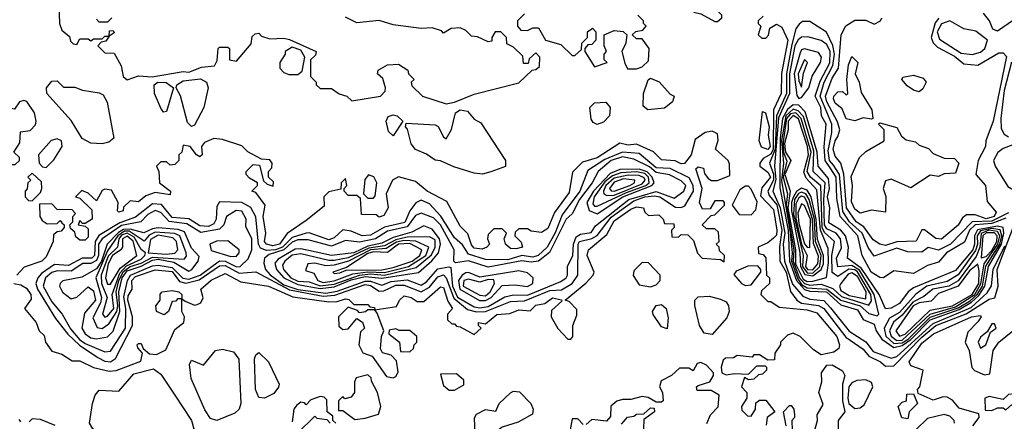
# Model space of a CAD drawing. Extents: x 2889633 to 3052318, y 540750 to 918690.
# Tile 525 of 656: x 2969341 to 2972860, y 838362 to 839799. Entities that reach past the tile are written whole.
import ezdxf

# ---------------------------------------------------------------- set-up
doc = ezdxf.new("R2010")
doc.units = 0

msp = doc.modelspace()

# ---------------------------------------------------------------- linework, layer by layer
at = {"layer": '0CON02XD'}
for points in [[(2971835, 839792.5), (2971850, 839805), (2971850, 839815), (2971830, 839835), (2971840, 839855), (2971837, 839867), (2971810.7, 839890.7), (2971783, 839897), (2971770, 839885), (2971760, 839855), (2971750, 839845), (2971750, 839825), (2971775, 839820), (2971825, 839792.5), (2971835, 839792.5)], [(2969480, 839855), (2969482.5, 839785), (2969491.7, 839761.7), (2969518.3, 839738.3), (2969521.7, 839721.7), (2969531.7, 839711.7), (2969545, 839710), (2969555, 839730), (2969585, 839730), (2969595, 839722.5), (2969605, 839730), (2969635, 839730), (2969645, 839740), (2969660, 839740), (2969661.7, 839758.3), (2969675, 839760), (2969678.3, 839751.7), (2969660, 839740), (2969648.3, 839721.7), (2969631.7, 839718.3), (2969620, 839705), (2969645, 839680), (2969678.3, 839678.3), (2969703.3, 839633.3), (2969710, 839595), (2969725, 839583.3), (2969765, 839597.5), (2969814.1, 839594.1), (2969925, 839613.3), (2969945, 839611.2), (2969990.7, 839629.3), (2970036.4, 839633.6), (2970047, 839653), (2970050, 839695), (2970055, 839700), (2970085, 839700), (2970090, 839695), (2970090, 839655), (2970115, 839650), (2970168.3, 839711.7), (2970171.7, 839738.3), (2970181.7, 839748.3), (2970195, 839750), (2970205, 839740), (2970235, 839730), (2970285, 839732.5), (2970305, 839727.5), (2970400, 839685), (2970398.3, 839671.7), (2970380, 839655), (2970380, 839595), (2970400, 839575), (2970400, 839565), (2970415, 839552.5), (2970455, 839552.5), (2970483, 839533), (2970510, 839525), (2970528.3, 839508.3), (2970630, 839525), (2970647, 839543), (2970647.5, 839555), (2970638.3, 839588.3), (2970620, 839605), (2970621.7, 839618.3), (2970655, 839637.5), (2970695, 839640), (2970728.3, 839618.3), (2970730, 839605), (2970750, 839585), (2970740, 839575), (2970741.7, 839561.7), (2970780, 839525), (2970865, 839497.5)], [(2971145, 839820), (2971120, 839795), (2971120, 839775), (2971131.7, 839761.7), (2971155, 839760), (2971175, 839770), (2971195, 839770), (2971220, 839725), (2971275, 839710), (2971315, 839670), (2971325, 839670), (2971348.3, 839691.7), (2971350, 839715), (2971370, 839735), (2971370, 839755), (2971388.3, 839768.3), (2971400, 839755), (2971400, 839725), (2971385, 839710), (2971371.7, 839708.3), (2971360, 839695), (2971360, 839685), (2971395, 839630), (2971440, 839645), (2971430, 839655), (2971430, 839675), (2971437.5, 839685), (2971430, 839705), (2971430, 839745), (2971465, 839760), (2971497, 839757), (2971510, 839745), (2971507.5, 839715), (2971492.5, 839685), (2971503, 839643), (2971513, 839623)], [(2972893, 839797), (2972835, 839757.5), (2972818.8, 839765), (2972806.7, 839795), (2972785, 839822.5)], [(2969670, 839805), (2969655, 839790), (2969625, 839790), (2969615, 839800)], [(2970865, 839497.5), (2970895, 839503.3), (2970965, 839532.5), (2971125, 839572.5), (2971171.7, 839618.3), (2971185, 839620), (2971198.3, 839631.7), (2971200, 839665), (2971185, 839680), (2971161.7, 839658.3), (2971158.3, 839641.7), (2971141.7, 839641.7), (2971138.3, 839668.3), (2971105, 839700), (2971081.7, 839711.7), (2971080, 839735), (2971060, 839755), (2971040, 839755), (2971027.5, 839735), (2971028.3, 839721.7), (2971015, 839720), (2970977, 839737), (2970955, 839740), (2970935, 839760), (2970915, 839770), (2970883, 839767), (2970855, 839750), (2970848.3, 839758.3), (2970815, 839770), (2970775, 839767.5), (2970675, 839780), (2970625, 839796.2), (2970545, 839787.5), (2970505, 839807.5)], [(2971513, 839623), (2971545, 839623.3), (2971565, 839630), (2971588.3, 839651.7), (2971590, 839695), (2971565, 839730), (2971545, 839730), (2971530, 839745), (2971543, 839757), (2971568.3, 839761.7), (2971580, 839775), (2971570, 839785), (2971570, 839795), (2971550, 839815)], [(2971998.3, 839811.7), (2971980, 839795), (2971980, 839785), (2971990, 839775), (2971980, 839745), (2971993, 839733), (2972007, 839733), (2972017, 839743), (2972021.7, 839768.3), (2972045, 839782.5), (2972065, 839772.5), (2972085.6, 839725), (2972063.9, 839606.1), (2972062, 839535), (2972034.4, 839475.6), (2972033.1, 839335), (2972025, 839317.8), (2971997.6, 839302.4), (2971986, 839285), (2971986.2, 839275), (2972015, 839252.9), (2972024.4, 839235), (2971993.3, 839196.7), (2971988.8, 839168.8), (2972035, 839120), (2972047.1, 839045), (2972045, 839027.5), (2972035, 839017.5), (2972015, 839000), (2971980, 838985), (2971981.7, 838961.7), (2971998.3, 838958.3), (2972007, 838947), (2972010, 838885), (2972020, 838875), (2972020, 838855), (2971991.7, 838828.3), (2971990, 838815), (2972015, 838790), (2972025, 838790), (2972055, 838770), (2972155, 838760.6), (2972189.7, 838749.7), (2972261.4, 838665), (2972271.2, 838635), (2972268.3, 838621.7), (2972250.7, 838609.3), (2972205, 838600), (2972177.3, 838617.3), (2972130, 838665), (2972105, 838677.5), (2972085, 838670), (2972060, 838645), (2972060, 838635), (2972040, 838605), (2972038.3, 838581.7), (2972015, 838580), (2971985, 838600), (2971965, 838600), (2971958.3, 838591.7)], [(2972875, 839108.1), (2972815, 839077.7), (2972744.6, 839075.4), (2972667.5, 838995), (2972625, 838974.2), (2972587, 838983), (2972565, 838966.7), (2972515, 838968), (2972475, 838981.4), (2972395, 838952.5), (2972373.2, 838983.2), (2972351.1, 839035), (2972306.5, 839075), (2972282.5, 839112.5), (2972270.4, 839245), (2972248.7, 839278.7), (2972235.4, 839295.4), (2972229.8, 839329.8), (2972243.3, 839395), (2972243.5, 839425), (2972201.8, 839525), (2972215.5, 839575), (2972247.1, 839635), (2972252.5, 839675), (2972246.7, 839706.7), (2972224.2, 839754.2), (2972165, 839792.5), (2972138.3, 839791.7), (2972127, 839783), (2972114.2, 839765.8), (2972100.4, 839709.6), (2972081.6, 839605), (2972080.7, 839535), (2972045.2, 839455), (2972040.7, 839335), (2972020, 839285), (2972035, 839245.8), (2972035.2, 839225), (2972014.4, 839185), (2972019.1, 839169.1), (2972046.3, 839136.3), (2972064.7, 839045), (2972056.2, 838986.2), (2972057.8, 838935), (2972080.4, 838895), (2972095.5, 838825.5), (2972118, 838795), (2972135, 838784.4), (2972195, 838775.5), (2972215, 838765.6), (2972292.8, 838662.8), (2972355, 838620), (2972375, 838594.2), (2972416.7, 838575), (2972435, 838558.8)], [(2972626.2, 839803.8), (2972612.9, 839787.1), (2972598.1, 839735), (2972605.6, 839715.6), (2972620.9, 839700.9), (2972681.7, 839668.3), (2972715, 839641.2), (2972765, 839636.2), (2972840.3, 839679.7), (2972855, 839680), (2972867, 839667), (2972820, 839435), (2972793.3, 839365), (2972792.5, 839345), (2972766.2, 839295), (2972757.5, 839245), (2972792.5, 839205), (2972798.3, 839148.3), (2972830, 839110), (2972823.3, 839095), (2972795, 839085.8), (2972755, 839100), (2972725, 839100), (2972710.7, 839089.3), (2972695, 839063.8), (2972635, 839013.8), (2972615, 839016), (2972575, 839046.2), (2972565, 839046.7), (2972545, 839006.2), (2972475, 839003.3), (2972435, 838991.1), (2972415, 838995.7), (2972390.9, 839010.9), (2972357.2, 839057.2), (2972330, 839075), (2972295.4, 839125.4), (2972286.2, 839246.2), (2972275.8, 839285.8), (2972255, 839310), (2972248.6, 839335), (2972254.6, 839365.4), (2972265, 839381.2), (2972272, 839405), (2972263.6, 839433.6), (2972225.5, 839505), (2972220.5, 839525), (2972245, 839590), (2972267.5, 839625), (2972276.7, 839745), (2972293.6, 839776.4), (2972325, 839796.7), (2972365, 839797.5), (2972395, 839782.5), (2972417.5, 839795), (2972422.5, 839805)], [(2972745, 839674.2), (2972775, 839682.5), (2972790, 839695), (2972800, 839725), (2972757.7, 839757.7), (2972715, 839766.2), (2972665, 839794.2), (2972635, 839784.3), (2972620, 839755), (2972628.6, 839728.6), (2972705, 839679.4), (2972745, 839674.2)], [(2972865, 839088.5), (2972815, 839070), (2972755.2, 839064.8), (2972735.4, 839045), (2972717.5, 839002.5), (2972652.5, 838965), (2972625, 838931.2), (2972585, 838918.8), (2972535, 838890), (2972465, 838900), (2972427.5, 838875), (2972415, 838876), (2972383.5, 838895), (2972351.9, 838955), (2972335.6, 839025), (2972272.7, 839095), (2972261.4, 839158.6), (2972258.7, 839235), (2972240, 839265), (2972218.9, 839295), (2972216, 839344), (2972222.9, 839425), (2972206.9, 839455), (2972203.6, 839485), (2972183.6, 839525), (2972201.7, 839578.3), (2972235.8, 839644.2), (2972236.9, 839685), (2972225, 839710), (2972205, 839724.3), (2972157.7, 839737.7), (2972135, 839735.8), (2972122.9, 839727.1), (2972110.8, 839705), (2972091.6, 839605), (2972092.1, 839535), (2972052.7, 839447.3), (2972038.4, 839275), (2972043.3, 839226.7), (2972032.9, 839185), (2972058.4, 839125), (2972075.2, 839035), (2972069.5, 838995), (2972074.6, 838935), (2972102.5, 838852.5), (2972139.5, 838809.5), (2972165, 838799.1), (2972214.4, 838794.4), (2972238.1, 838768.1), (2972305, 838684.2), (2972365, 838645.7), (2972390.9, 838610.9), (2972455, 838587.1)], [(2970335, 839602.5), (2970350, 839615), (2970360, 839665), (2970345, 839690), (2970315, 839700), (2970290, 839685), (2970290, 839675), (2970270, 839645), (2970270, 839625), (2970285, 839610), (2970303, 839603), (2970335, 839602.5)], [(2972125, 839516.2), (2972135, 839520), (2972160.9, 839555), (2972173.2, 839596.8), (2972202.9, 839645), (2972206.7, 839665), (2972195, 839681.4), (2972145, 839694.4), (2972135, 839690.8), (2972129.6, 839680.4), (2972109.2, 839605), (2972117.9, 839527.9), (2972125, 839516.2)], [(2972135, 839557.5), (2972142.5, 839607.5), (2972156.2, 839645), (2972145, 839656.7), (2972122.7, 839605), (2972125, 839580), (2972135, 839557.5)], [(2972325, 839436.2), (2972295, 839443.8), (2972280, 839480), (2972255, 839500), (2972248.8, 839515), (2972250, 839525), (2972265, 839540), (2972281.7, 839541.7), (2972295, 839530), (2972300, 839535), (2972296.7, 839585), (2972302.3, 839637.7), (2972315, 839667.5), (2972336.7, 839645), (2972326.7, 839605), (2972341.2, 839575), (2972348.3, 839538.3), (2972386.4, 839476.4), (2972390, 839445), (2972385, 839442.5), (2972355, 839447.5), (2972325, 839436.2)], [(2972885, 839646.2), (2972859.6, 839545), (2972847.7, 839445), (2972848.9, 839408.9), (2972859.4, 839389.4), (2972875, 839379.2)], [(2969635, 839354.3), (2969595, 839356.9), (2969563.5, 839373.5), (2969525, 839438), (2969438, 839535), (2969436, 839555), (2969455, 839578.8), (2969475, 839580), (2969497.7, 839557.7), (2969537.7, 839557.7), (2969565, 839546.7), (2969625, 839537.5), (2969639.3, 839529.3), (2969653, 839503), (2969676.7, 839375), (2969659.5, 839360.5), (2969635, 839354.3)], [(2969855, 839467.5), (2969845, 839482.5), (2969822.5, 839535), (2969820.8, 839565), (2969834.6, 839575.4), (2969864.3, 839574.3), (2969890, 839555), (2969865, 839470), (2969855, 839467.5)], [(2969955, 839416.7), (2969940.9, 839430.9), (2969915.8, 839525.8), (2969900, 839555), (2969902.5, 839565), (2969925, 839579.4), (2969986.7, 839586.7), (2970008.8, 839575), (2970014, 839555), (2969998.8, 839485), (2969965, 839421.2), (2969955, 839416.7)], [(2971586, 839476), (2971569.3, 839489.3), (2971570, 839535), (2971586.4, 839583.6), (2971595, 839590), (2971626, 839576), (2971665, 839532.5), (2971680, 839525), (2971673.3, 839505), (2971645, 839482.5), (2971586, 839476)], [(2972555, 839540), (2972535, 839546), (2972512.5, 839562.5), (2972493.3, 839585), (2972496.7, 839593.3), (2972535, 839600), (2972569.3, 839589.3), (2972580, 839575), (2972568.3, 839551.7), (2972555, 839540)], [(2969325, 839280), (2969340, 839295), (2969340, 839305), (2969320, 839325), (2969341.7, 839358.3), (2969343, 839397), (2969378.3, 839401.7), (2969397, 839423), (2969400, 839435), (2969393.3, 839465), (2969366.4, 839506.4), (2969355, 839510), (2969340, 839505), (2969321.7, 839478.3), (2969275, 839487.5), (2969233, 839463), (2969232.5, 839445), (2969255, 839410), (2969270, 839355), (2969270, 839335), (2969250, 839315), (2969250, 839295), (2969265, 839280), (2969325, 839280)], [(2971405, 839424.2), (2971390.6, 839430.6), (2971382.7, 839442.7), (2971378.8, 839485), (2971395, 839501.2), (2971435, 839503.3), (2971451.2, 839485), (2971448.8, 839455), (2971427.6, 839432.4), (2971405, 839424.2)], [(2970994.2, 839245.8), (2970965, 839250), (2970892.4, 839272.4), (2970845, 839294), (2970825, 839295.7), (2970795, 839317.1), (2970755, 839334), (2970740, 839355), (2970727, 839407), (2970720, 839415), (2970721.7, 839428.3), (2970825, 839422.5), (2970836.1, 839416.1), (2970855, 839380), (2970865, 839372.5), (2970883.9, 839406.1), (2970898.1, 839465), (2970915, 839476.7), (2970940.9, 839470.9), (2970965, 839442.5), (2970989.3, 839429.3), (2971077.5, 839295), (2971076.4, 839273.6), (2971025, 839253.8), (2970994.2, 839245.8)], [(2972015, 839334.3), (2971992.3, 839342.3), (2971983.3, 839365), (2971995, 839470), (2972006.2, 839465), (2972019.2, 839415), (2972015.7, 839385), (2972022.5, 839345), (2972015, 839334.3)], [(2972465, 838626.1), (2972495, 838633.4), (2972525, 838653.8), (2972595, 838725.2), (2972698, 838762), (2972742.2, 838787.8), (2972768.4, 838811.6), (2972789.6, 838845), (2972802.9, 838915), (2972849.8, 838995), (2972858.4, 839035), (2972855.4, 839055), (2972835, 839059.8), (2972763.6, 839046.4), (2972752.6, 839025), (2972753.5, 838995), (2972746.6, 838975), (2972685, 838901.4), (2972535, 838839.4), (2972515.6, 838824.4), (2972485, 838783.3), (2972455, 838766.7), (2972435, 838764.2), (2972412.2, 838815), (2972348.8, 838908.8), (2972298.8, 838945), (2972303.1, 838985), (2972292.2, 839025), (2972275.3, 839045.3), (2972232.3, 839072.3), (2972236.4, 839125), (2972227.7, 839165), (2972235.4, 839195), (2972230.9, 839230.9), (2972194, 839274), (2972190.3, 839325), (2972148.4, 839468.4), (2972125, 839492.5), (2972105, 839494.5), (2972085, 839476.9), (2972066.6, 839445), (2972058.4, 839375), (2972057, 839197), (2972087.3, 839045), (2972091.9, 838935), (2972116.4, 838865), (2972145, 838833.2), (2972165, 838826.9), (2972224.2, 838825), (2972275, 838778.2), (2972335, 838760.8), (2972355.7, 838725.7), (2972395, 838708.8), (2972402, 838685), (2972422.5, 838655), (2972465, 838626.1)], [(2972405, 838738.8), (2972411.2, 838745), (2972394.7, 838815), (2972342.1, 838902.1), (2972315, 838919.3), (2972264.4, 838914.4), (2972260, 838945), (2972277.6, 838982.4), (2972274.4, 839015), (2972259.2, 839035), (2972225, 839050), (2972216.8, 839065), (2972214.1, 839155), (2972219.5, 839215), (2972177.1, 839255), (2972178.5, 839328.5), (2972141.8, 839451.8), (2972123.1, 839473.1), (2972105, 839478), (2972078.5, 839455), (2972063.4, 839366.6), (2972070.8, 839285), (2972063.3, 839223.3), (2972093.9, 839036.1), (2972101.6, 838965), (2972098.7, 838935), (2972121.3, 838871.3), (2972135, 838851.4), (2972155, 838839.5), (2972225.6, 838835), (2972275, 838794.6), (2972345, 838775.3), (2972375, 838747.1), (2972405, 838738.8)], [(2970675, 839382.5), (2970658.3, 839398.3), (2970650.8, 839435), (2970657.9, 839452.1), (2970675, 839458.1), (2970690, 839455), (2970710, 839435), (2970675, 839382.5)], [(2972375, 838777.1), (2972385, 838792.5), (2972382.4, 838815), (2972335, 838896.1), (2972325, 838904), (2972304.1, 838905.9), (2972265, 838879.5), (2972244.1, 838894.1), (2972242.8, 838955), (2972252.5, 839005), (2972217.3, 839037.3), (2972208.6, 839055), (2972203.8, 839203.8), (2972166.7, 839235), (2972155.5, 839255), (2972169.5, 839325), (2972133.8, 839445), (2972115, 839465.3), (2972095, 839462.4), (2972081.6, 839445), (2972068.9, 839361.1), (2972070.3, 839325), (2972082, 839292), (2972068.8, 839235), (2972084.2, 839175), (2972080.4, 839135), (2972107.3, 838975), (2972105.2, 838935), (2972126.5, 838876.5), (2972145, 838854.7), (2972165, 838848.8), (2972205, 838852.1), (2972246.3, 838836.4), (2972277.8, 838807.8), (2972375, 838777.1)], [(2972155, 838861.9), (2972175, 838862.7), (2972223.9, 838876.1), (2972231.7, 838928.3), (2972230.4, 838980.4), (2972202.6, 839045), (2972189.5, 839189.5), (2972151.7, 839231.7), (2972142.8, 839252.8), (2972160, 839315), (2972155.7, 839345), (2972123.8, 839443.8), (2972105, 839455.3), (2972087.5, 839435), (2972087.3, 839405), (2972074.3, 839355.7), (2972078.1, 839325), (2972097.1, 839295), (2972075.2, 839245), (2972094.7, 839185), (2972086.5, 839125), (2972113.6, 838975), (2972113.9, 838925), (2972140.3, 838870.3), (2972155, 838861.9)], [(2969660.5, 838540.5), (2969685, 838543.8), (2969773, 838577), (2969780, 838605), (2969762.5, 838625), (2969760, 838635), (2969765, 838640), (2969775, 838640), (2969781.7, 838621.7), (2969805, 838602.5), (2969829.3, 838600.7), (2969863, 838617), (2969895, 838690), (2969927.5, 838715), (2969930, 838735), (2969920, 838755), (2969920, 838800), (2969905, 838800), (2969898.3, 838791.7), (2969885, 838790), (2969872.5, 838755), (2969857, 838743), (2969830, 838755), (2969827.5, 838775), (2969842.5, 838795), (2969843, 838817), (2969850, 838825), (2969885, 838830), (2969910, 838825), (2969920, 838815), (2969920, 838800), (2969931.7, 838791.7), (2969965, 838777.5), (2969975, 838780), (2969987.5, 838785), (2969996.4, 838803.6), (2969987.5, 838835), (2970025, 838866.2), (2970075, 838890), (2970130.8, 838860.8), (2970230, 838845), (2970317.3, 838807.3), (2970445, 838788.8), (2970475, 838790), (2970505, 838800), (2970517, 838797), (2970535, 838780), (2970585, 838780), (2970591.7, 838771.7), (2970608.3, 838768.3), (2970610, 838760), (2970687, 838773), (2970697.5, 838795), (2970715, 838810), (2970740, 838805), (2970760.7, 838790.7), (2970785, 838790), (2970845, 838843.3), (2970855, 838840), (2970871.2, 838791.2), (2970887.5, 838765), (2970870, 838745), (2970870, 838725), (2970885, 838710), (2970895, 838710), (2970901.7, 838701.7), (2970915, 838700), (2970965, 838672.5), (2970990, 838695), (2970980, 838705), (2970980, 838715), (2971005, 838710), (2971046.2, 838743.8), (2971093, 838747), (2971125, 838760), (2971165, 838757.5), (2971185, 838776.7), (2971217, 838783), (2971245, 838803.3), (2971276.7, 838796.7), (2971278.3, 838791.7), (2971241.7, 838758.3), (2971240, 838735), (2971263.6, 838693.6), (2971300, 838655), (2971310, 838655), (2971317.5, 838665), (2971317.5, 838705), (2971331.7, 838741.7), (2971331.7, 838761.7), (2971305, 838790), (2971290, 838795), (2971363.9, 838856.1), (2971390, 838885), (2971393.3, 838895), (2971368.8, 838955), (2971373.3, 838975), (2971439.4, 839030.6), (2971465, 839079.2), (2971525, 839121.2), (2971545, 839128.8), (2971570, 839125), (2971575, 839110), (2971588.3, 839098.3), (2971625, 839100), (2971640, 839085), (2971645, 839070), (2971678.3, 839068.3), (2971680, 839055), (2971670, 839045), (2971671.7, 839021.7), (2971695, 839020), (2971705, 839030), (2971728.3, 839028.3), (2971748.3, 839008.3), (2971763.3, 838963.3), (2971780, 838945), (2971845, 838940), (2971858.3, 838931.7), (2971860, 838955), (2971841.7, 838971.7), (2971840, 838985), (2971830, 838995), (2971840, 839005), (2971838.3, 839038.3), (2971825, 839050), (2971795, 839050), (2971780, 839065), (2971811.7, 839098.3), (2971825, 839100), (2971860, 839135), (2971860, 839145), (2971855, 839150), (2971825, 839150), (2971808.3, 839121.7), (2971780.7, 839120.7), (2971770, 839145), (2971780, 839195), (2971757.5, 839265), (2971765, 839272.5), (2971785, 839267.5), (2971788.3, 839248.3), (2971800.7, 839230.7), (2971813.6, 839223.6), (2971835, 839223.3), (2971878.3, 839241.7), (2971877, 839283), (2971872.5, 839295), (2971827.5, 839335), (2971837, 839367), (2971835, 839390), (2971815, 839400), (2971790, 839395), (2971755, 839370), (2971740, 839315), (2971716.4, 839283.6), (2971705, 839282.5), (2971683.3, 839293.3), (2971635, 839297.5), (2971606.2, 839326.2), (2971545, 839353.3), (2971515, 839350), (2971485, 839356.7), (2971405, 839304.3), (2971351.7, 839288.3), (2971316.4, 839253.6), (2971305, 839180), (2971251.7, 839108.3), (2971228.3, 839051.7), (2971205, 839037.5), (2971168.3, 839041.7), (2971155, 839050), (2971125, 839050), (2971111.7, 839038.3), (2971110, 839025), (2971133, 839003), (2971137.5, 838985), (2971115, 838978.8), (2971095, 838980), (2971077.5, 838995), (2971072.5, 839015), (2971080, 839035), (2971065, 839050), (2971035, 839050), (2971015, 839030), (2971012.5, 839015), (2971020, 838995), (2971010, 838985), (2970993, 838977), (2970965, 838981.2), (2970955, 838992.5), (2970942.5, 839032.5), (2970915, 839060), (2970867.7, 839147.7), (2970796.7, 839185), (2970755, 839220), (2970695, 839236.7), (2970672.5, 839225), (2970650, 839175), (2970657.5, 839125), (2970641.7, 839098.3), (2970625, 839092.5), (2970615, 839100), (2970561.7, 839101.7), (2970558.3, 839158.3), (2970545, 839170), (2970515, 839170), (2970500, 839185), (2970500, 839195), (2970510, 839205), (2970505, 839230), (2970490, 839215), (2970488.3, 839191.7), (2970445, 839182.5), (2970427.5, 839165), (2970428.3, 839131.7), (2970365, 839080), (2970296.9, 839033.1), (2970269.2, 838995), (2970245, 838989.5), (2970222.5, 838995), (2970215.8, 839005), (2970220, 839035), (2970211.4, 839095), (2970217.5, 839135), (2970185, 839180), (2970170, 839185), (2970190, 839205), (2970190, 839215), (2970161.7, 839231.7), (2970150, 839245), (2970150, 839255), (2970175, 839280), (2970198.3, 839278.3), (2970211.7, 839221.7), (2970225, 839210), (2970247, 839203), (2970248.3, 839218.3), (2970230, 839235), (2970230, 839255), (2970241.7, 839268.3), (2970242.5, 839285), (2970235, 839297.5), (2970205, 839300), (2970156.4, 839326.4), (2970135, 839347.5), (2970065, 839370), (2970035, 839373.3), (2970000.7, 839359.3), (2969990, 839345), (2969992.5, 839315), (2969985, 839307.5), (2969972.5, 839315), (2969950, 839345), (2969925, 839350), (2969920, 839325), (2969910, 839315), (2969910, 839295), (2969895, 839280), (2969878.3, 839278.3), (2969865, 839290), (2969845, 839290), (2969830, 839275), (2969837.5, 839255), (2969840, 839215), (2969880, 839185), (2969878.3, 839171.7), (2969825, 839180), (2969791.7, 839168.3), (2969765, 839147.5), (2969735, 839150), (2969711.7, 839128.3), (2969710, 839115), (2969695, 839110), (2969690, 839115), (2969692.5, 839145), (2969668.3, 839188.3), (2969645, 839192.5), (2969635, 839187.5), (2969615, 839150), (2969585, 839177.5), (2969563, 839187), (2969540, 839165), (2969555, 839160), (2969598.3, 839118.3), (2969600, 839085), (2969575, 839070), (2969565, 839070), (2969555, 839080), (2969550, 839065), (2969575, 839060), (2969585, 839050), (2969585, 839020), (2969575, 839010), (2969555, 839010), (2969541.7, 839021.7), (2969538.3, 839038.3), (2969521.7, 839051.7), (2969520, 839065), (2969530, 839075), (2969530, 839095), (2969540, 839105), (2969528.3, 839118.3), (2969475, 839120), (2969455, 839140), (2969411.7, 839138.3), (2969412.5, 839095), (2969420.7, 839080.7), (2969438.3, 839068.3), (2969475, 839070), (2969485, 839080), (2969491.7, 839071.7), (2969500, 839065), (2969500, 839055), (2969488.3, 839041.7), (2969475, 839040), (2969461.7, 839028.3), (2969460, 839005), (2969435, 838950), (2969420, 838935), (2969357, 838913), (2969330, 838885)], [(2972345, 839106.7), (2972325, 839121.2), (2972313, 839147), (2972316.7, 839205), (2972312.3, 839237.7), (2972342.5, 839305), (2972365, 839327.5), (2972430, 839365), (2972430, 839405), (2972410, 839425), (2972415, 839430), (2972475, 839412.5), (2972492, 839382), (2972509.3, 839369.3), (2972541.7, 839361.7), (2972555, 839350), (2972588.3, 839338.3), (2972605, 839320), (2972645, 839303.3), (2972681.7, 839301.7), (2972697.5, 839285), (2972685, 839250), (2972645, 839247.5), (2972625, 839237.5), (2972595, 839242.5), (2972525, 839196.7), (2972455, 839227.5), (2972435, 839222.5), (2972426.2, 839195), (2972435.9, 839165.9), (2972435, 839110), (2972385, 839117.5), (2972345, 839106.7)], [(2969435, 839270), (2969463, 839297), (2969492.5, 839345), (2969490, 839365), (2969475, 839372.5), (2969453.6, 839366.4), (2969407.5, 839315), (2969410, 839285), (2969421.7, 839271.7), (2969435, 839270)], [(2972905, 839182.5), (2972918.8, 839191.2), (2972963.4, 839276.6), (2972959.1, 839329.1), (2972945.6, 839345.6), (2972925, 839352.9), (2972889.7, 839350.3), (2972855, 839338), (2972836.6, 839323.4), (2972821.2, 839295), (2972826.7, 839275), (2972871.7, 839201.7), (2972905, 839182.5)], [(2969665, 838574.3), (2969683.1, 838586.9), (2969744.4, 838705), (2969744.4, 838735), (2969726.7, 838795), (2969728.9, 838811.1), (2969743.1, 838835), (2969741.5, 838865), (2969755, 838879.6), (2969825, 838904.2), (2969885, 838897.1), (2969911.9, 838861.9), (2969935, 838855.4), (2969981.9, 838868.1), (2970055, 838917.8), (2970075, 838919.1), (2970125, 838892.2), (2970185, 838896.7), (2970305, 838831.6), (2970425, 838809.4), (2970467.1, 838812.9), (2970575, 838851.2), (2970595, 838847.5), (2970625, 838826.9), (2970642.1, 838827.9), (2970685, 838848.6), (2970715, 838848.6), (2970775, 838824.3), (2970805, 838841.4), (2970835, 838878.6), (2970855, 838885.7), (2970865.4, 838875.4), (2970891.7, 838801.7), (2970941.1, 838761.1), (2970973.6, 838753.6), (2971005.4, 838754.6), (2971095, 838790), (2971145, 838792.2), (2971235, 838829.5), (2971277.4, 838832.6), (2971315.4, 838854.6), (2971335.8, 838885), (2971336.9, 838995), (2971341.4, 839005), (2971385, 839015.5), (2971405, 839026.9), (2971455, 839092.1), (2971535, 839150.4), (2971575, 839164.6), (2971608.9, 839168.9), (2971628, 839165), (2971685, 839128), (2971705, 839126.2), (2971717.7, 839132.3), (2971748.9, 839185), (2971747.8, 839205), (2971732.8, 839232.8), (2971665, 839266.7), (2971615, 839268.9), (2971555, 839319.4), (2971495, 839324.6), (2971431.4, 839298.6), (2971371.3, 839258.7), (2971342.9, 839185), (2971279.1, 839100.9), (2971255, 839036), (2971225.5, 838985), (2971194, 838955), (2971175, 838948.9), (2971135, 838954.5), (2971085, 838938.9), (2971005, 838940.8), (2970945, 838960), (2970923.4, 838993.4), (2970895, 839018), (2970845.6, 839095.6), (2970805, 839140), (2970775, 839152.5), (2970757, 839143), (2970735.6, 839114.4), (2970716.7, 839073.3), (2970645, 839056.7), (2970595, 839027.1), (2970565, 839025.8), (2970525, 839042), (2970495, 839046.2), (2970465, 839018), (2970445, 839011.4), (2970375.6, 839035.6), (2970365, 839034.4), (2970315, 839018.8), (2970280.5, 838985), (2970255, 838975.3), (2970222.9, 838972.9), (2970201.5, 838981.5), (2970194.4, 838995), (2970185, 839093.3), (2970166.5, 839126.5), (2970135, 839144.3), (2970055, 839147.5), (2970045, 839130), (2970042.5, 839085), (2970035, 839068.8), (2970015, 839058.1), (2969985, 839060.6), (2969945, 839085.8), (2969885, 839091.1), (2969847.9, 839137.9), (2969815, 839140), (2969755, 839092.5), (2969698.3, 839071.7), (2969623.8, 839026.2), (2969610.9, 839005), (2969607.5, 838955), (2969598.8, 838945), (2969564.5, 838945.5), (2969515, 838919.2), (2969465, 838923.1), (2969419.1, 838890.9), (2969405.6, 838874.4), (2969398.6, 838855), (2969404.3, 838835), (2969469.1, 838729.1), (2969512.9, 838672.9), (2969554.6, 838634.6), (2969620.3, 838590.3), (2969645, 838577.1), (2969665, 838574.3)], [(2970985, 838767.3), (2971015, 838772.5), (2971075, 838807.5), (2971105, 838814.5), (2971155, 838813.1), (2971275, 838862), (2971293.3, 838875), (2971298.8, 838885), (2971298.8, 838915), (2971317.8, 838955), (2971320.4, 838995), (2971328.9, 839021.1), (2971345, 839031.1), (2971383, 839037), (2971398.8, 839061.2), (2971517.5, 839155), (2971615, 839183.9), (2971680, 839160), (2971713.8, 839185), (2971722, 839205), (2971705, 839222.5), (2971663.4, 839243.4), (2971615, 839251.5), (2971591.6, 839271.6), (2971535, 839300), (2971495, 839307.9), (2971455, 839295.4), (2971408.1, 839255), (2971386.5, 839215), (2971340.9, 839155), (2971315, 839103.8), (2971294.3, 839085), (2971233.9, 838966.1), (2971195.3, 838934.7), (2971168.5, 838931.5), (2971135, 838935.5), (2971015, 838912.9), (2970945, 838935.6), (2970898.3, 838928.3), (2970892.5, 838935), (2970893.8, 838975), (2970844.7, 839064.7), (2970819.9, 839089.9), (2970775, 839106.7), (2970755, 839098.6), (2970725, 839057.9), (2970655, 839042.1), (2970612, 839015), (2970555, 839002.5), (2970505, 839008.6), (2970455, 838988.5), (2970371.5, 839011.5), (2970335, 839010.7), (2970315, 839002.9), (2970285, 838974.7), (2970231.9, 838958.1), (2970215.6, 838945), (2970213.1, 838926.9), (2970219.5, 838905), (2970235.3, 838885.3), (2970285, 838850), (2970335, 838833.3), (2970435, 838819.8), (2970475, 838826.7), (2970575, 838863.6), (2970595, 838862.8), (2970635, 838848.8), (2970667.8, 838862.2), (2970725, 838868.2), (2970775, 838848.9), (2970795, 838860.8), (2970835, 838907.1), (2970873.8, 838913.8), (2970881.7, 838911.7), (2970887.2, 838845), (2970905, 838806.4), (2970965, 838771.5), (2970985, 838767.3)], [(2971405, 839104.5), (2971496.5, 839165), (2971600, 839205), (2971608.1, 839215), (2971600.9, 839235), (2971583.8, 839253.8), (2971555, 839264.2), (2971485, 839262.2), (2971451.4, 839248.6), (2971391.3, 839185), (2971367.7, 839145), (2971375.4, 839115.4), (2971405, 839104.5)], [(2969385, 839150), (2969415, 839180), (2969420, 839195), (2969418.3, 839218.3), (2969385, 839250), (2969370, 839235), (2969380, 839225), (2969370, 839215), (2969367, 839193), (2969360, 839185), (2969360, 839165), (2969371.7, 839151.7), (2969385, 839150)], [(2970605, 839160), (2970611.7, 839168.3), (2970617.5, 839215), (2970606.4, 839236.4), (2970587, 839243), (2970573.6, 839226.4), (2970570, 839175), (2970585, 839160), (2970605, 839160)], [(2971405, 839132), (2971509.6, 839180.4), (2971578.9, 839205), (2971590, 839215), (2971588.4, 839235), (2971575, 839248.1), (2971545, 839254.2), (2971489, 839251), (2971459.9, 839240.1), (2971431.7, 839218.3), (2971393.6, 839165), (2971389.2, 839139.2), (2971395, 839132), (2971405, 839132)], [(2971439.1, 839169.1), (2971465, 839171.2), (2971565, 839210.8), (2971576.4, 839225), (2971572.8, 839232.8), (2971555, 839241.5), (2971515, 839242.9), (2971465, 839231.2), (2971435, 839205.5), (2971426.7, 839185), (2971428, 839175), (2971439.1, 839169.1)], [(2971465, 839184.6), (2971521.4, 839205), (2971538, 839215), (2971538.8, 839225), (2971499.1, 839229.1), (2971465, 839217.7), (2971448.6, 839195), (2971455, 839186), (2971465, 839184.6)], [(2971955, 839100), (2971971.7, 839118.3), (2971976.4, 839146.4), (2971955, 839192.5), (2971945, 839202.5), (2971935, 839202.5), (2971915, 839190), (2971887.5, 839135), (2971911.7, 839101.7), (2971955, 839100)], [(2972175, 838882.5), (2972205.2, 838904.8), (2972213, 838925), (2972214, 838955), (2972192.2, 839012.2), (2972187.3, 839085), (2972169.7, 839165), (2972155, 839188.8), (2972135, 839195.6), (2972116.4, 839183.6), (2972105, 839162.7), (2972098.7, 839145), (2972098.9, 839115), (2972128.8, 838965), (2972130.7, 838915), (2972147.1, 838887.1), (2972175, 838882.5)], [(2972175, 838891.6), (2972200, 838915), (2972205.6, 838955), (2972185.2, 839005.2), (2972180.8, 839085), (2972162.5, 839155), (2972150.9, 839175), (2972135, 839181.3), (2972123.8, 839176.2), (2972110, 839155), (2972106.7, 839103.3), (2972140.3, 838955), (2972138.6, 838915), (2972155, 838892.3), (2972175, 838891.6)], [(2972175, 838903.3), (2972193.2, 838925), (2972195, 838952.5), (2972177.9, 838997.9), (2972174.1, 839085), (2972155, 839145.7), (2972145, 839163.3), (2972135, 839166.9), (2972125, 839161.1), (2972115, 839140), (2972115, 839088), (2972135, 838995.6), (2972155.6, 838955), (2972149.6, 838915), (2972155.8, 838905), (2972175, 838903.3)], [(2969645, 838610), (2969665, 838612), (2969718.5, 838695), (2969720.3, 838765), (2969712.9, 838807.1), (2969725.4, 838865), (2969736.5, 838885), (2969815, 838918.2), (2969835, 838920.7), (2969885, 838911.6), (2969923.3, 838873.3), (2969945, 838869.7), (2969985.2, 838884.8), (2970055, 838936.1), (2970075, 838934.6), (2970115, 838914.5), (2970128.8, 838915), (2970157.3, 838942.7), (2970170, 838975), (2970170, 839015), (2970148.3, 839058.3), (2970150, 839085), (2970135, 839113.3), (2970114.4, 839115.6), (2970080, 839095), (2970070, 839065), (2970055, 839049.2), (2969987.5, 839037.5), (2969938.5, 839068.5), (2969875, 839077.1), (2969845, 839109.2), (2969825, 839115.7), (2969798.9, 839101.1), (2969773.8, 839075), (2969705, 839062.4), (2969635.6, 839015), (2969622.7, 838995), (2969622.4, 838955), (2969615, 838937.5), (2969595, 838926.8), (2969566.4, 838926.4), (2969525, 838898.5), (2969475, 838900), (2969455, 838894.4), (2969433.3, 838875), (2969424.4, 838845), (2969455, 838789.2), (2969492.5, 838745), (2969522.3, 838692.3), (2969554.3, 838654.3), (2969575, 838639.6), (2969645, 838610)], [(2972165, 838983.8), (2972166.7, 839085), (2972145, 839134.2), (2972135, 839140), (2972122.2, 839107.8), (2972125, 839069.2), (2972145, 838997.1), (2972155, 838984.4), (2972165, 838983.8)], [(2969615, 838657.3), (2969655, 838664.4), (2969675, 838683.8), (2969698.8, 838755), (2969694.8, 838825.2), (2969707.4, 838875), (2969725, 838900), (2969775, 838917.1), (2969815, 838938.8), (2969835, 838941.4), (2969891.3, 838931.3), (2969945, 838899.2), (2969956, 838905), (2969978.8, 838935), (2969981.7, 838951.7), (2969955, 838981.2), (2969929.2, 839039.2), (2969907.5, 839047.5), (2969835, 839053.8), (2969815, 839050.9), (2969784.5, 839035.5), (2969735, 839049.4), (2969711.9, 839048.1), (2969693.2, 839036.8), (2969652.7, 838995), (2969633.5, 838935), (2969615, 838907.5), (2969562.2, 838877.8), (2969495.4, 838864.6), (2969485.6, 838855), (2969483.3, 838845), (2969493.3, 838823.3), (2969525, 838800), (2969544.5, 838805.5), (2969585, 838843.3), (2969605, 838828.8), (2969611.4, 838795), (2969572, 838748), (2969562.9, 838695), (2969575, 838674.4), (2969595, 838660.4), (2969615, 838657.3)], [(2970415, 838837), (2970465, 838843.3), (2970525, 838868), (2970575, 838880.2), (2970635, 838874.2), (2970765.4, 838894.6), (2970813.7, 838936.3), (2970836.9, 838965), (2970844.6, 838995), (2970841.1, 839015), (2970815, 839049.4), (2970785, 839060.8), (2970742.1, 839037.9), (2970675, 839019.3), (2970635, 838998.8), (2970585, 838988.4), (2970534.6, 838964.6), (2970455, 838955.4), (2970345, 838978.8), (2970325, 838977.7), (2970265, 838941.5), (2970253.1, 838926.9), (2970258.9, 838905), (2970284.6, 838875), (2970335, 838850.7), (2970415, 838837)], [(2972465, 838640), (2972495, 838642.2), (2972515.8, 838655), (2972595, 838734.8), (2972695, 838767.8), (2972737.6, 838792.4), (2972762.7, 838815), (2972781.3, 838845), (2972793.8, 838916.2), (2972843.4, 838995), (2972850.3, 839025), (2972845, 839046.2), (2972815, 839051.9), (2972775, 839043.7), (2972762.4, 839025), (2972763.8, 838995), (2972757.3, 838972.7), (2972695, 838885.6), (2972655, 838862.2), (2972582.5, 838845), (2972543.9, 838816.1), (2972485, 838751.5), (2972448.9, 838731.1), (2972430.6, 838695), (2972436.6, 838666.6), (2972465, 838640)], [(2972435, 838558.8), (2972465, 838560), (2972565, 838662.9), (2972614.5, 838705), (2972723.5, 838746.5), (2972805, 838798.8), (2972826.2, 838803.8), (2972837.5, 838845), (2972834.6, 838905), (2972890.9, 839055)], [(2972475, 838650.4), (2972495, 838652.1), (2972595, 838745.3), (2972685, 838770.7), (2972754.3, 838815), (2972776.3, 838853.7), (2972787.5, 838925), (2972836.6, 838995), (2972843.1, 839025), (2972835, 839041.2), (2972804.9, 839045.1), (2972776.4, 839033.6), (2972771.9, 838985), (2972758.8, 838951.2), (2972695, 838864.5), (2972661.2, 838845), (2972603.8, 838835), (2972571.5, 838808.5), (2972532.2, 838787.8), (2972495, 838741.5), (2972464.1, 838715.9), (2972449.1, 838685), (2972455, 838666), (2972475, 838650.4)], [(2969635, 838693.8), (2969659.4, 838710.6), (2969688.1, 838755), (2969691.6, 838775), (2969685.7, 838825), (2969694.8, 838865), (2969712.1, 838897.9), (2969735, 838915.7), (2969775, 838927.1), (2969815, 838949.2), (2969928.8, 838941.2), (2969937.3, 838952.7), (2969935.9, 838964.1), (2969912.9, 839025), (2969893.9, 839033.9), (2969825, 839038.7), (2969802.8, 839027.2), (2969785, 839006), (2969731.6, 839041.6), (2969715, 839041.6), (2969691.9, 839025), (2969655, 838971.9), (2969612.5, 838875), (2969632.9, 838805), (2969629.5, 838785), (2969601.7, 838731.7), (2969617, 838697), (2969635, 838693.8)], [(2969645, 838734), (2969655, 838738), (2969677.3, 838765), (2969671.4, 838815), (2969698.5, 838891.5), (2969722.6, 838917.4), (2969775, 838941.5), (2969788, 838955), (2969790, 838965), (2969775, 838975.8), (2969750.1, 839020.1), (2969725, 839034.8), (2969705, 839027.3), (2969695.3, 839015), (2969690.5, 838985), (2969657.2, 838952.8), (2969631.5, 838885), (2969633.1, 838855), (2969653.3, 838805), (2969636.7, 838745), (2969645, 838734)], [(2969665, 838852), (2969700.3, 838909.7), (2969758.9, 838955), (2969745.6, 839005.6), (2969725, 839024.6), (2969707.9, 839015), (2969707.9, 838985), (2969701.8, 838975), (2969672.9, 838955), (2969656.8, 838925), (2969646.9, 838875), (2969655, 838852.5), (2969665, 838852)], [(2969865, 838959.7), (2969895, 838963.3), (2969905.8, 838975), (2969900.6, 839005), (2969888.3, 839018.3), (2969835, 839028.2), (2969807.9, 839012.1), (2969800, 838965), (2969865, 838959.7)], [(2970415, 838846.5), (2970465, 838852.9), (2970555.5, 838884.5), (2970595, 838889), (2970645, 838884.8), (2970758.2, 838911.8), (2970812.6, 838957.4), (2970825.5, 838985), (2970825, 839011.2), (2970805, 839022), (2970725, 839020.8), (2970685, 839011.2), (2970645, 838990), (2970589, 838981), (2970515, 838946.7), (2970465, 838937.3), (2970445, 838936.7), (2970345, 838960.5), (2970315, 838955.5), (2970288, 838935), (2970279.5, 838920.5), (2970282.9, 838905), (2970309.2, 838875), (2970335, 838862.5), (2970375, 838860.4), (2970415, 838846.5)], [(2970425, 838857.9), (2970465, 838864.1), (2970530.9, 838889.1), (2970585, 838896.5), (2970645, 838894.3), (2970730.8, 838915), (2970792.5, 838955), (2970802.5, 838985), (2970756.7, 839006.7), (2970715, 839008.9), (2970687.7, 839002.3), (2970650.6, 838979.4), (2970595, 838974.8), (2970515.7, 838934.3), (2970465, 838920.4), (2970435, 838917.5), (2970395, 838927.5), (2970370, 838925), (2970361.7, 838901.7), (2970392, 838892), (2970405.8, 838865), (2970425, 838857.9)], [(2972777, 838947), (2972795, 838951.8), (2972815, 838972.3), (2972832.5, 839005), (2972834.7, 839025), (2972825, 839036.5), (2972795, 839035.6), (2972782.9, 839025), (2972777, 838947)], [(2970095, 838951.8), (2970115, 838952.2), (2970125.5, 838965), (2970125.4, 838975.4), (2970085, 839007.3), (2970043.6, 839006.4), (2970020, 838995), (2970025, 838973.3), (2970095, 838951.8)], [(2970465, 838890), (2970485, 838892.5), (2970507.3, 838902.7), (2970635, 838904.2), (2970675, 838911.6), (2970743.1, 838935), (2970771.1, 838955), (2970778.1, 838975), (2970735, 838997.8), (2970695, 838995.7), (2970655, 838966.2), (2970605, 838967.8), (2970585, 838961.7), (2970508.3, 838911.7), (2970460, 838895), (2970465, 838890)], [(2972455, 838587.1), (2972475, 838593.3), (2972605, 838711.6), (2972741.6, 838768.4), (2972799, 838821), (2972814, 838846), (2972820.3, 838905), (2972861, 838989)], [(2971595, 838842.5), (2971615, 838850), (2971630, 838865), (2971630, 838885), (2971588.3, 838928.3), (2971565, 838930), (2971535, 838900), (2971533, 838883), (2971555, 838850), (2971595, 838842.5)], [(2971935, 838847.5), (2971955, 838850), (2971990, 838895), (2971990, 838905), (2971978.3, 838918.3), (2971943, 838917), (2971901.7, 838898.3), (2971892.5, 838887.5), (2971920, 838855), (2971935, 838847.5)], [(2972485, 838666.2), (2972505, 838673.3), (2972595, 838759.5), (2972675, 838775.3), (2972745, 838815.3), (2972768.5, 838855), (2972770.4, 838900.4), (2972765, 838923.3), (2972735, 838899.5), (2972694.7, 838845.3), (2972625, 838819.4), (2972598.5, 838791.5), (2972555, 838785.4), (2972533.8, 838775), (2972471.4, 838685), (2972485, 838666.2)], [(2971005, 838794.1), (2971025.5, 838805), (2971065, 838848), (2971110.3, 838850.3), (2971155, 838843.8), (2971174.3, 838855), (2971175.8, 838875), (2971155, 838892.9), (2971125, 838900), (2970985, 838877.3), (2970945, 838894.4), (2970935, 838892.5), (2970922.5, 838885), (2970909.3, 838865), (2970913.2, 838835), (2970984.2, 838794.2), (2971005, 838794.1)], [(2971005, 838811.1), (2971021.9, 838825), (2971037.1, 838855), (2971035, 838868), (2971015, 838869.5), (2970985, 838860), (2970945, 838870), (2970928, 838865), (2970926, 838845), (2970985, 838812.5), (2971005, 838811.1)], [(2972365, 838800), (2972365.9, 838825), (2972335, 838880), (2972315, 838892.9), (2972302, 838888), (2972275.8, 838855), (2972271.2, 838845), (2972275, 838830), (2972305, 838811.8), (2972365, 838800)], [(2969320, 838855), (2969345, 838850), (2969365, 838837.5), (2969380, 838815), (2969381.7, 838798.3), (2969357.5, 838765), (2969400, 838715), (2969410, 838685), (2969428.3, 838668.3), (2969432.5, 838645), (2969455, 838612.5), (2969491.7, 838601.7), (2969528.3, 838578.3), (2969555, 838577.5), (2969605, 838553.8), (2969660.5, 838540.5)], [(2971815, 838672), (2971787, 838677), (2971770, 838705), (2971753.6, 838776.4), (2971753.3, 838795), (2971765, 838807.5), (2971805, 838808.8), (2971845, 838798.8), (2971865, 838788.8), (2971874, 838775), (2971875.9, 838754.1), (2971868.3, 838731.7), (2971815, 838672)], [(2970675, 838516.7), (2970685, 838522.5), (2970693, 838537), (2970687.5, 838577.5), (2970668.3, 838598.3), (2970637, 838607), (2970630.7, 838620.7), (2970633.3, 838665), (2970642.5, 838685), (2970618.3, 838748.3), (2970610, 838760), (2970585, 838760), (2970577, 838753), (2970555, 838750), (2970548.3, 838758.3), (2970515, 838770), (2970480, 838735), (2970481.7, 838701.7), (2970495, 838690), (2970515, 838692.5), (2970545, 838730), (2970566.4, 838716.4), (2970572.5, 838695), (2970558.3, 838681.7), (2970552.5, 838635), (2970566.7, 838606.7), (2970600, 838595), (2970652, 838522), (2970675, 838516.7)], [(2971655, 838692.5), (2971635, 838700), (2971604.3, 838744.3), (2971602, 838755), (2971615, 838775.6), (2971635, 838779.4), (2971650.8, 838765), (2971657.7, 838732.3), (2971655, 838692.5)], [(2972746.7, 838345), (2972770, 838375), (2972768.3, 838388.3), (2972698.8, 838408.8), (2972675, 838436.7), (2972655, 838447.5), (2972640.7, 838449.3), (2972605, 838437.5), (2972551.7, 838461.7), (2972550, 838475), (2972557.5, 838485), (2972570, 838545), (2972525, 838560), (2972520, 838575), (2972565, 838640.8), (2972606.7, 838675), (2972742.5, 838735), (2972775, 838740), (2972777.5, 838735), (2972765, 838717.5), (2972729.3, 838680.7), (2972720, 838645), (2972733.8, 838615), (2972743.8, 838553.8), (2972753.3, 838543.3), (2972788.3, 838528.3), (2972808.3, 838531.7), (2972820, 838615), (2972840, 838645), (2972890, 838685)], [(2970735, 838610), (2970748.3, 838621.7), (2970750, 838635), (2970760, 838645), (2970760, 838665), (2970735, 838686.7), (2970697, 838687), (2970685, 838692.5), (2970661.7, 838688.3), (2970660, 838675), (2970697.5, 838645), (2970701.7, 838611.7), (2970735, 838610)], [(2972775, 838623.3), (2972793.3, 838635), (2972810, 838680), (2972830, 838695), (2972825, 838710), (2972815, 838710), (2972798.3, 838681.7), (2972775, 838662.5), (2972766.7, 838645), (2972775, 838623.3)], [(2970045, 838364.5), (2970022.1, 838372.1), (2970002.7, 838402.7), (2969954, 838515), (2969947.5, 838565), (2969955, 838580), (2969997, 838563), (2970040, 838615), (2970065, 838620), (2970105, 838610), (2970123.8, 838583.8), (2970130.5, 838425), (2970124.6, 838405.4), (2970109.6, 838390.4), (2970045, 838364.5)], [(2970215, 838444.2), (2970195, 838446.7), (2970183.8, 838475), (2970180, 838585), (2970185, 838600), (2970195, 838607.5), (2970230, 838575), (2970267.5, 838495), (2970266.1, 838483.9), (2970249.1, 838460.9), (2970215, 838444.2)], [(2971958.3, 838591.7), (2971905, 838597.5), (2971891.7, 838588.3), (2971863, 838587), (2971855, 838580), (2971847.5, 838555), (2971850, 838535), (2971865, 838527.5), (2971895, 838532.5), (2971945, 838530), (2971975, 838560), (2972005, 838560), (2972010, 838555), (2972010, 838545), (2971995, 838530), (2971981.7, 838528.3), (2971965, 838512.5), (2971945, 838510), (2971931.7, 838518.3), (2971920, 838485), (2971940, 838465), (2971940, 838445), (2971920, 838415), (2971921.7, 838401.7), (2971941.7, 838381.7), (2971955, 838380), (2971970, 838405), (2971971.7, 838428.3), (2971985, 838437.5), (2972007, 838437), (2972040, 838395), (2972012.5, 838375), (2972008.3, 838348.3)], [(2971796.1, 838353.9), (2971810, 838385), (2971837, 838413), (2971840, 838455), (2971811.7, 838471.7), (2971761.7, 838471.7), (2971760, 838485), (2971765, 838490), (2971807, 838503), (2971820, 838525), (2971820, 838535), (2971795, 838562.5), (2971775, 838572.5), (2971761.7, 838568.3), (2971747.5, 838542.5), (2971731.7, 838551.7), (2971698.3, 838551.7), (2971670, 838525), (2971633.6, 838506.4), (2971627.5, 838485), (2971637.5, 838465), (2971640, 838435), (2971635, 838430), (2971615, 838430), (2971586.4, 838446.4), (2971565, 838450), (2971525, 838440), (2971495, 838440), (2971475, 838433.3), (2971453.9, 838416.1), (2971451.7, 838378.3), (2971438.3, 838361.7), (2971385, 838367.5), (2971365, 838350)], [(2972183.3, 838335), (2972192.5, 838365), (2972191.2, 838385), (2972211.7, 838421.7), (2972196.2, 838465), (2972207.7, 838502.3), (2972206.7, 838535), (2972225, 838562.5), (2972245, 838563.3), (2972281.7, 838541.7), (2972290, 838525), (2972280.8, 838495), (2972281.9, 838435), (2972290, 838395), (2972265.6, 838364.4), (2972265, 838243.3)], [(2969715, 838250), (2969695, 838257.5), (2969601.9, 838335), (2969590, 838355), (2969600.8, 838425), (2969610, 838455), (2969625, 838472.5), (2969695, 838470), (2969748.8, 838531.2), (2969819.1, 838549.1), (2969845, 838530), (2969895.6, 838455.6), (2969954.2, 838365), (2969962.5, 838335), (2969950.3, 838319.7), (2969895, 838286.7), (2969745, 838253.8), (2969715, 838250)], [(2970538.3, 838368.3), (2970575, 838372.5), (2970622.5, 838387.5), (2970631.2, 838415), (2970620, 838465), (2970597.5, 838505), (2970597, 838517), (2970585, 838527.5), (2970543.3, 838516.7), (2970537, 838503), (2970536.7, 838465), (2970525, 838447.5), (2970502.5, 838442.5), (2970495, 838450), (2970480, 838435), (2970480, 838400), (2970495, 838400), (2970538.3, 838368.3)], [(2970895, 838472.5), (2970928.3, 838491.7), (2970928.3, 838508.3), (2970901.7, 838531.7), (2970845, 838530), (2970855, 838490), (2970875, 838472.5), (2970895, 838472.5)], [(2972325, 838408), (2972345, 838410), (2972359.2, 838420.8), (2972390, 838485), (2972385, 838500), (2972365, 838510), (2972332.4, 838507.6), (2972315, 838499.2), (2972304.5, 838485), (2972300, 838445), (2972304.4, 838425), (2972325, 838408)], [(2970470, 838355), (2970460, 838365), (2970460, 838380), (2970440, 838395), (2970438.3, 838438.3), (2970428.3, 838448.3), (2970415, 838450), (2970381.7, 838438.3), (2970365, 838420), (2970358.3, 838428.3), (2970345, 838430), (2970330.7, 838419.3), (2970320, 838405), (2970315, 838360)], [(2971015, 838300.8), (2970985, 838300.8), (2970968.8, 838315), (2970966, 838374), (2970972.7, 838387.3), (2971005, 838403.8), (2971042.5, 838397.5), (2971054.2, 838425.8), (2971095, 838463.3), (2971105, 838470), (2971127.3, 838467.3), (2971168, 838425), (2971176, 838405), (2971173, 838387), (2971122, 838358), (2971065, 838341.2), (2971015, 838300.8)], [(2972515, 838370), (2972493.6, 838373.6), (2972480, 838415), (2972495, 838430), (2972510, 838435), (2972511.7, 838458.3), (2972535, 838460), (2972550, 838425), (2972520, 838395), (2972515, 838370)], [(2972815, 838400), (2972835, 838410), (2972855, 838410), (2972865, 838402.5), (2972885, 838420), (2972905, 838420), (2972915, 838410), (2972938.3, 838411.7), (2972938.3, 838428.3), (2972925, 838440), (2972915, 838440), (2972895, 838460), (2972875, 838457.5), (2972855, 838440), (2972805, 838450), (2972790, 838445), (2972791.7, 838401.7), (2972815, 838400)], [(2971491.7, 838351.7), (2971513, 838377), (2971535, 838380), (2971545, 838387.5), (2971571.7, 838388.3), (2971595, 838410), (2971608.3, 838408.3), (2971610, 838395), (2971571.7, 838368.3), (2971570, 838335)], [(2972080, 838345), (2972070, 838395), (2972091.7, 838418.3), (2972098.3, 838418.3), (2972107.5, 838405), (2972110, 838385), (2972110, 838375), (2972100, 838365), (2972103, 838293)], [(2970335, 838320), (2970395, 838380), (2970403, 838373), (2970438.3, 838368.3), (2970450, 838355)], [(2972681.2, 838355), (2972680, 838365), (2972665, 838380), (2972645, 838386.2), (2972585, 838372), (2972506.2, 838295)], [(2969345, 838360), (2969338.3, 838368.3)], [(2969467, 838347), (2969415, 838367.5), (2969385, 838370), (2969375, 838360)], [(2971355, 838350), (2971335, 838370), (2971315, 838370), (2971308.3, 838331.7)]]:
    msp.add_lwpolyline(points, dxfattribs=at)

doc.saveas('drawing.dxf')
